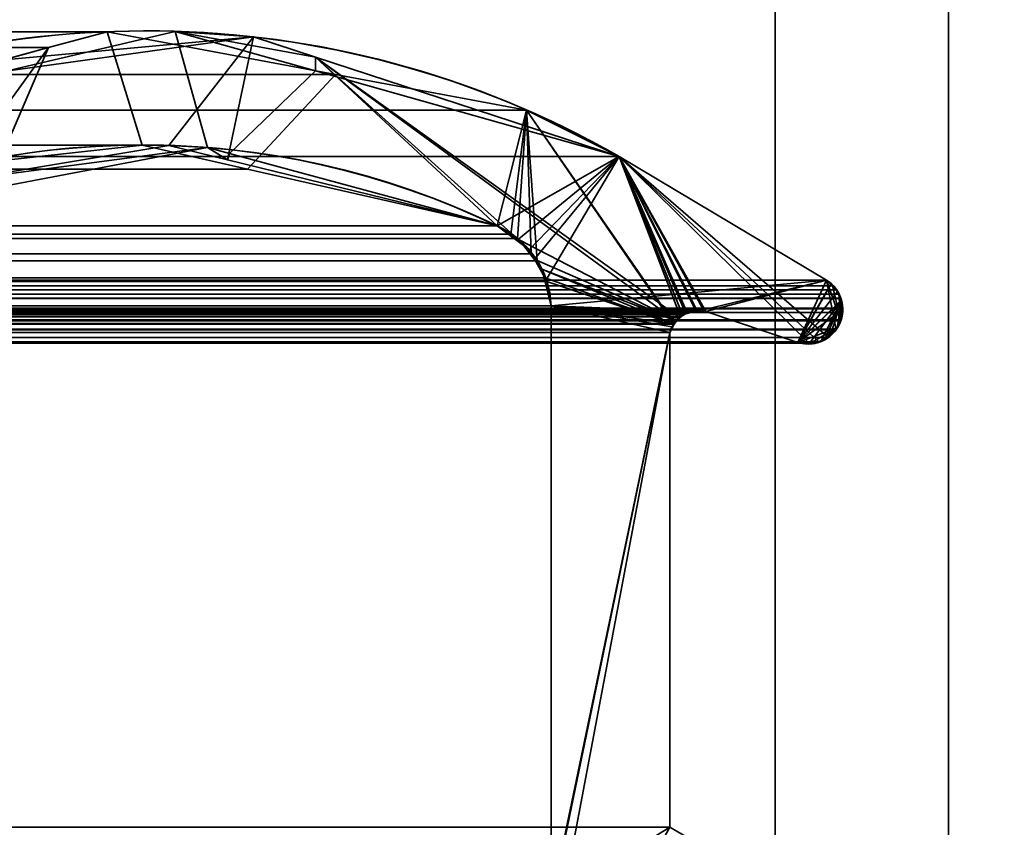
# Model space of a CAD drawing. Header units: millimetres. Extents: x -603 to 3703, y -115 to 193.
# Tile 413 of 656: x 1968.46 to 1976.98, y 7.35 to 14.34. Entities that reach past the tile are written whole.
import ezdxf

# ---------------------------------------------------------------- set-up
doc = ezdxf.new("R2010")
doc.units = ezdxf.units.MM
doc.layers.add('152', color=7, linetype='Continuous', true_color=0xffffff)

# ---------------------------------------------------------------- blocks, each defined once
blk = doc.blocks.new('UG_SURFACE_002')
at = {"layer": '152', "color": 252, "linetype": 'Continuous', "lineweight": 35}
for points in [[(2165, -18, 2212.25), (2165, 174.4, 2212.25), (835, 174.4, 2212.25), (835, -18, 2212.25)], [(985, -18, 2062.2499), (985, 174.4, 2062.2499), (2015.0001, 174.4, 2062.2499), (2015.0001, -18, 2062.2499)]]:
    blk.add_3dface(points, dxfattribs=at)
blk = doc.blocks.new('UG_SURFACE_097')
at = {"layer": '152', "color": 7, "linetype": 'Continuous', "lineweight": 35}
for points in [[(1028.805, 13.867, 2016.4449), (1971.195, 13.867, 2016.4449), (1969.2187, 14.2362, 2014.4687)], [(1030.7813, 14.2362, 2014.4687), (1028.805, 13.867, 2016.4449), (1969.2187, 14.2362, 2014.4687)], [(1969.2187, 14.2362, 2014.4687), (1968.7123, 14.0981, 2013.9623), (1031.2877, 14.0981, 2013.9623), (1030.7813, 14.2362, 2014.4687)], [(1968.7123, 14.0981, 2013.9623), (1969.2187, 14.2362, 2014.4687), (1969.5216, 13.2561, 2014.7717), (1968.2879, 13.1186, 2013.5379)], [(1970.4359, 13.048, 2015.6858), (1969.5216, 13.2561, 2014.7717), (1969.2187, 14.2362, 2014.4687), (1971.195, 13.867, 2016.4449)], [(1031.2877, 14.0981, 2013.9623), (1968.7123, 14.0981, 2013.9623), (1966.3631, 13.4575, 2011.6131), (1033.6369, 13.4575, 2011.6131)], [(1967.9768, 13.084, 2013.2267), (1966.4322, 12.5427, 2011.6823), (1966.3631, 13.4575, 2011.6131), (1968.7123, 14.0981, 2013.9623)], [(1968.2879, 13.1186, 2013.5379), (1967.9768, 13.084, 2013.2267), (1968.7123, 14.0981, 2013.9623)], [(1972.85, 13.5578, 2018.1), (1971.195, 13.867, 2016.4449), (1028.805, 13.867, 2016.4449), (1027.15, 13.5578, 2018.1)], [(1971.195, 13.867, 2016.4449), (1972.85, 13.5578, 2018.1), (1972.595, 12.5565, 2017.8449), (1970.4359, 13.048, 2015.6858)], [(1026.348, 13.1555, 2018.9021), (1973.652, 13.1555, 2018.9021), (1972.85, 13.5578, 2018.1)], [(1027.15, 13.5578, 2018.1), (1026.348, 13.1555, 2018.9021), (1972.85, 13.5578, 2018.1)], [(1972.7128, 12.484, 2017.9627), (1972.595, 12.5565, 2017.8449), (1972.85, 13.5578, 2018.1)], [(1972.85, 13.5578, 2018.1), (1972.7702, 12.4486, 2018.0202), (1972.7128, 12.484, 2017.9627)], [(1972.8895, 12.3135, 2018.1396), (1972.7702, 12.4486, 2018.0202), (1972.85, 13.5578, 2018.1)], [(1972.85, 13.5578, 2018.1), (1972.942, 12.2541, 2018.1921), (1972.8895, 12.3135, 2018.1396)], [(1973.0098, 12.1077, 2018.2598), (1972.942, 12.2541, 2018.1921), (1972.85, 13.5578, 2018.1), (1974.1204, 11.7061, 2019.3703)], [(1974.1828, 11.7701, 2019.4328), (1974.1271, 11.7128, 2019.377), (1972.85, 13.5578, 2018.1), (1973.652, 13.1555, 2018.9021)], [(1974.1271, 11.7128, 2019.377), (1974.1204, 11.7061, 2019.3703), (1972.85, 13.5578, 2018.1)], [(1969.5216, 13.2561, 2014.7717), (1029.5511, 13.1549, 2015.6989), (1030.4995, 13.2561, 2014.7505)], [(1969.5216, 13.2561, 2014.7717), (1970.4359, 13.048, 2015.6858), (1029.5511, 13.1549, 2015.6989)], [(1030.4995, 13.2561, 2014.7505), (1968.2879, 13.1186, 2013.5379), (1969.5216, 13.2561, 2014.7717)], [(1975.4446, 12.0875, 2020.6945), (1973.652, 13.1555, 2018.9021), (1026.348, 13.1555, 2018.9021), (1024.5554, 12.0875, 2020.6945)], [(1972.595, 12.5565, 2017.8449), (1028.9526, 13.0911, 2016.2973), (1029.5511, 13.1549, 2015.6989)], [(1029.5511, 13.1549, 2015.6989), (1970.4359, 13.048, 2015.6858), (1972.595, 12.5565, 2017.8449)], [(1973.652, 13.1555, 2018.9021), (1975.3782, 11.5548, 2020.6282), (1975.3457, 11.5407, 2020.5958), (1975.2913, 11.5435, 2020.5412)], [(1973.652, 13.1555, 2018.9021), (1975.461, 11.5914, 2020.7109), (1975.4601, 11.5905, 2020.71), (1975.3782, 11.5548, 2020.6282)], [(1973.652, 13.1555, 2018.9021), (1974.1986, 11.7862, 2019.4485), (1974.1828, 11.7701, 2019.4328)], [(1973.652, 13.1555, 2018.9021), (1974.3996, 11.8171, 2019.6495), (1974.3855, 11.8187, 2019.6354)], [(1975.5275, 11.6582, 2020.7775), (1975.461, 11.5914, 2020.7109), (1973.652, 13.1555, 2018.9021), (1975.4446, 12.0875, 2020.6945)], [(1973.652, 13.1555, 2018.9021), (1974.3232, 11.8261, 2019.5732), (1974.3134, 11.823, 2019.5634)], [(1975.2913, 11.5435, 2020.5412), (1975.1971, 11.5484, 2020.447), (1974.3996, 11.8171, 2019.6495), (1973.652, 13.1555, 2018.9021)], [(1974.3855, 11.8187, 2019.6354), (1974.3232, 11.8261, 2019.5732), (1973.652, 13.1555, 2018.9021)], [(1974.3134, 11.823, 2019.5634), (1974.2395, 11.7993, 2019.4895), (1974.1986, 11.7862, 2019.4485), (1973.652, 13.1555, 2018.9021)], [(1972.595, 12.5565, 2017.8449), (1027.405, 12.5565, 2017.8449), (1028.9526, 13.0911, 2016.2973)], [(1027.2902, 12.4749, 2017.9598), (1027.405, 12.5565, 2017.8449), (1972.595, 12.5565, 2017.8449)], [(1972.595, 12.5565, 2017.8449), (1972.7128, 12.484, 2017.9627), (1027.2902, 12.4749, 2017.9598)], [(1972.7702, 12.4486, 2018.0202), (1027.1101, 12.316, 2018.1398), (1027.1529, 12.3772, 2018.0972)], [(1972.7702, 12.4486, 2018.0202), (1972.8895, 12.3135, 2018.1396), (1027.1101, 12.316, 2018.1398)], [(1027.1529, 12.3772, 2018.0972), (1027.2902, 12.4749, 2017.9598), (1972.7128, 12.484, 2017.9627)], [(1972.7128, 12.484, 2017.9627), (1972.7702, 12.4486, 2018.0202), (1027.1529, 12.3772, 2018.0972)], [(1027.022, 12.19, 2018.2281), (1027.1101, 12.316, 2018.1398), (1972.8895, 12.3135, 2018.1396)], [(1972.8895, 12.3135, 2018.1396), (1972.942, 12.2541, 2018.1921), (1027.022, 12.19, 2018.2281)], [(1972.942, 12.2541, 2018.1921), (1026.9928, 12.1065, 2018.2571), (1027.022, 12.19, 2018.2281)], [(1972.942, 12.2541, 2018.1921), (1973.0098, 12.1077, 2018.2598), (1026.9928, 12.1065, 2018.2571)], [(1026.9547, 11.9977, 2018.2953), (1026.9928, 12.1065, 2018.2571), (1973.0098, 12.1077, 2018.2598)], [(1973.0098, 12.1077, 2018.2598), (1973.025, 12.0751, 2018.275), (1026.9547, 11.9977, 2018.2953)], [(1974.1204, 11.7061, 2019.3703), (1973.025, 12.0751, 2018.275), (1973.0098, 12.1077, 2018.2598)], [(1975.5521, 11.9652, 2020.802), (1024.4761, 12.0155, 2020.7739), (1024.4516, 11.9779, 2020.7984)], [(1024.5012, 12.0383, 2020.7489), (1024.4761, 12.0155, 2020.7739), (1975.5329, 12.0032, 2020.7829)], [(1024.4761, 12.0155, 2020.7739), (1975.5521, 11.9652, 2020.802), (1975.5329, 12.0032, 2020.7829)], [(1024.5554, 12.0875, 2020.6945), (1024.5012, 12.0383, 2020.7489), (1975.498, 12.0365, 2020.7479)], [(1975.5329, 12.0032, 2020.7829), (1975.498, 12.0365, 2020.7479), (1024.5012, 12.0383, 2020.7489)], [(1975.498, 12.0365, 2020.7479), (1975.4446, 12.0875, 2020.6945), (1024.5554, 12.0875, 2020.6945)], [(1973.025, 12.0751, 2018.275), (1973.0616, 11.8663, 2018.3115), (1026.9547, 11.9977, 2018.2953)], [(1974.1204, 11.7061, 2019.3703), (1974.0888, 11.6334, 2019.3388), (1973.0616, 11.8663, 2018.3115), (1973.025, 12.0751, 2018.275)], [(1975.5677, 11.736, 2020.8178), (1975.4446, 12.0875, 2020.6945), (1975.498, 12.0365, 2020.7479)], [(1975.5677, 11.736, 2020.8178), (1975.5313, 11.662, 2020.7813), (1975.5275, 11.6582, 2020.7775), (1975.4446, 12.0875, 2020.6945)], [(1975.5677, 11.736, 2020.8178), (1975.498, 12.0365, 2020.7479), (1975.5329, 12.0032, 2020.7829), (1975.5521, 11.9652, 2020.802)], [(1975.5521, 11.9652, 2020.802), (1024.4472, 11.9664, 2020.8027), (1024.4319, 11.9258, 2020.818)], [(1024.4319, 11.9258, 2020.818), (1975.569, 11.9316, 2020.8189), (1975.5521, 11.9652, 2020.802)], [(1024.4319, 11.9258, 2020.818), (1975.5698, 11.9274, 2020.8199), (1975.569, 11.9316, 2020.8189)], [(1024.4516, 11.9779, 2020.7984), (1024.4472, 11.9664, 2020.8027), (1975.5521, 11.9652, 2020.802)], [(1973.0616, 11.8663, 2018.3115), (1026.9384, 11.8663, 2018.3115), (1026.9547, 11.9977, 2018.2953)], [(1975.5521, 11.9652, 2020.802), (1975.5851, 11.8384, 2020.8352), (1975.5844, 11.8085, 2020.8344)], [(1975.5521, 11.9652, 2020.802), (1975.569, 11.9316, 2020.8189), (1975.5698, 11.9274, 2020.8199)], [(1975.5698, 11.9274, 2020.8199), (1975.5852, 11.846, 2020.8352), (1975.5851, 11.8384, 2020.8352), (1975.5521, 11.9652, 2020.802)], [(1975.5844, 11.8085, 2020.8344), (1975.572, 11.7445, 2020.822), (1975.5677, 11.736, 2020.8178), (1975.5521, 11.9652, 2020.802)], [(1024.4216, 11.8984, 2020.8285), (1024.4156, 11.8382, 2020.8344), (1975.5852, 11.846, 2020.8352)], [(1024.4156, 11.8382, 2020.8344), (1975.5851, 11.8384, 2020.8352), (1975.5852, 11.846, 2020.8352)], [(1024.4319, 11.9258, 2020.818), (1024.4216, 11.8984, 2020.8285), (1975.5852, 11.846, 2020.8352)], [(1975.5852, 11.846, 2020.8352), (1975.5698, 11.9274, 2020.8199), (1024.4319, 11.9258, 2020.818)], [(1026.9384, 6.7187, 2018.3115), (1026.9384, 11.8663, 2018.3115), (1973.0616, 11.8663, 2018.3115), (1973.0616, 6.7187, 2018.3115)], [(1973.0616, 6.7187, 2018.3115), (1973.0616, 11.8663, 2018.3115), (1974.0888, 11.6334, 2019.3388)], [(1975.5844, 11.8085, 2020.8344), (1024.4156, 11.8382, 2020.8344), (1024.4145, 11.8282, 2020.8354)], [(1024.4145, 11.8282, 2020.8354), (1024.428, 11.7445, 2020.822), (1975.572, 11.7445, 2020.822)], [(1975.572, 11.7445, 2020.822), (1975.5844, 11.8085, 2020.8344), (1024.4145, 11.8282, 2020.8354)], [(1975.5844, 11.8085, 2020.8344), (1975.5851, 11.8384, 2020.8352), (1024.4156, 11.8382, 2020.8344)], [(1974.3996, 11.8171, 2019.6495), (1975.1971, 11.5484, 2020.447), (1024.8029, 11.5484, 2020.447), (1025.6004, 11.8171, 2019.6495)], [(1974.3996, 11.8171, 2019.6495), (1025.6004, 11.8171, 2019.6495), (1025.6144, 11.8176, 2019.6357)], [(1974.3232, 11.8261, 2019.5732), (1025.6144, 11.8176, 2019.6357), (1025.6871, 11.8201, 2019.563)], [(1974.3232, 11.8261, 2019.5732), (1974.3855, 11.8187, 2019.6354), (1025.6144, 11.8176, 2019.6357)], [(1025.6144, 11.8176, 2019.6357), (1974.3855, 11.8187, 2019.6354), (1974.3996, 11.8171, 2019.6495)], [(1025.6871, 11.8201, 2019.563), (1974.3134, 11.823, 2019.5634), (1974.3232, 11.8261, 2019.5732)], [(1974.3134, 11.823, 2019.5634), (1025.6871, 11.8201, 2019.563), (1025.7167, 11.8212, 2019.5334)], [(1025.7167, 11.8212, 2019.5334), (1974.2395, 11.7993, 2019.4895), (1974.3134, 11.823, 2019.5634)], [(1025.7167, 11.8212, 2019.5334), (1025.7601, 11.8001, 2019.49), (1974.2395, 11.7993, 2019.4895)], [(1974.1986, 11.7862, 2019.4485), (1025.7601, 11.8001, 2019.49), (1025.8185, 11.7716, 2019.4316)], [(1974.1986, 11.7862, 2019.4485), (1974.2395, 11.7993, 2019.4895), (1025.7601, 11.8001, 2019.49)], [(1025.8185, 11.7716, 2019.4316), (1974.1828, 11.7701, 2019.4328), (1974.1986, 11.7862, 2019.4485)], [(1974.1828, 11.7701, 2019.4328), (1025.8185, 11.7716, 2019.4316), (1025.8265, 11.7677, 2019.4235)], [(1025.8265, 11.7677, 2019.4235), (1974.1271, 11.7128, 2019.377), (1974.1828, 11.7701, 2019.4328)], [(1025.8265, 11.7677, 2019.4235), (1025.8732, 11.7134, 2019.3768), (1974.1271, 11.7128, 2019.377)], [(1024.4323, 11.736, 2020.8178), (1975.5677, 11.736, 2020.8178), (1975.572, 11.7445, 2020.822), (1024.428, 11.7445, 2020.822)], [(1975.5313, 11.662, 2020.7813), (1024.4323, 11.736, 2020.8178), (1024.4687, 11.662, 2020.7813)], [(1975.5313, 11.662, 2020.7813), (1975.5677, 11.736, 2020.8178), (1024.4323, 11.736, 2020.8178)], [(1974.1204, 11.7061, 2019.3703), (1025.8732, 11.7134, 2019.3768), (1025.88, 11.7055, 2019.3701)], [(1974.1204, 11.7061, 2019.3703), (1974.1271, 11.7128, 2019.377), (1025.8732, 11.7134, 2019.3768)], [(1025.88, 11.7055, 2019.3701), (1974.0888, 11.6334, 2019.3388), (1974.1204, 11.7061, 2019.3703)], [(1025.88, 11.7055, 2019.3701), (1025.9112, 11.6334, 2019.3388), (1974.0888, 11.6334, 2019.3388)], [(1975.5275, 11.6582, 2020.7775), (1024.4725, 11.6582, 2020.7775), (1024.539, 11.5917, 2020.7109)], [(1024.539, 11.5917, 2020.7109), (1975.461, 11.5914, 2020.7109), (1975.5275, 11.6582, 2020.7775)], [(1975.4601, 11.5905, 2020.71), (1024.539, 11.5917, 2020.7109), (1024.5411, 11.5896, 2020.7088)], [(1975.4601, 11.5905, 2020.71), (1975.461, 11.5914, 2020.7109), (1024.539, 11.5917, 2020.7109)], [(1975.4601, 11.5905, 2020.71), (1024.5411, 11.5896, 2020.7088), (1024.622, 11.5553, 2020.628)], [(1024.622, 11.5553, 2020.628), (1975.3782, 11.5548, 2020.6282), (1975.4601, 11.5905, 2020.71)], [(1974.0888, 7.3541, 2019.3388), (1974.0888, 11.6334, 2019.3388), (1025.9112, 11.6334, 2019.3388), (1025.9112, 7.3541, 2019.3388)], [(1974.0888, 11.6334, 2019.3388), (1972.8975, 5.3323, 2018.1475), (1973.0564, 6.6534, 2018.3065)], [(1972.9419, 5.297, 2018.1918), (1972.8975, 5.3323, 2018.1475), (1974.0888, 11.6334, 2019.3388), (1974.0888, 7.3541, 2019.3388)], [(1973.0564, 6.6534, 2018.3065), (1973.0616, 6.7187, 2018.3115), (1974.0888, 11.6334, 2019.3388)], [(1975.3782, 11.5548, 2020.6282), (1024.622, 11.5553, 2020.628), (1024.658, 11.54, 2020.592)], [(1975.3457, 11.5407, 2020.5958), (1975.3782, 11.5548, 2020.6282), (1024.658, 11.54, 2020.592)], [(1975.3457, 11.5407, 2020.5958), (1024.658, 11.54, 2020.592), (1024.7089, 11.5412, 2020.5412)], [(1024.7089, 11.5412, 2020.5412), (1975.2913, 11.5435, 2020.5412), (1975.3457, 11.5407, 2020.5958)], [(1975.2913, 11.5435, 2020.5412), (1024.7089, 11.5412, 2020.5412), (1024.7829, 11.5429, 2020.467)], [(1024.7829, 11.5429, 2020.467), (1975.1971, 11.5484, 2020.447), (1975.2913, 11.5435, 2020.5412)], [(1024.7829, 11.5429, 2020.467), (1024.8029, 11.5484, 2020.447), (1975.1971, 11.5484, 2020.447)]]:
    blk.add_3dface(points, dxfattribs=at)
blk = doc.blocks.new('UG_SURFACE_098')
at = {"layer": '152', "color": 7, "linetype": 'Continuous', "lineweight": 35}
for points in [[(1967.9314, 12.8262, 2013.1814), (1970.088, 13.2339, 2015.3379), (1969.808, 14.2393, 2015.058), (1968.343, 13.8955, 2013.593)], [(1968.343, 13.8955, 2013.593), (1969.808, 14.2393, 2015.058), (1970.4852, 14.1908, -7.75)], [(1969.808, 14.2393, 2015.058), (1971.0218, 14.0154, -7.75), (1970.4852, 14.1908, -7.75)], [(1969.808, 14.2393, 2015.058), (1971.022, 13.897, 2016.2721), (1971.0218, 14.0154, -7.75)], [(1971.022, 13.897, 2016.2721), (1969.808, 14.2393, 2015.058), (1970.088, 13.2339, 2015.3379), (1970.2783, 13.1825, 2015.5282)], [(1968.3276, 13.9927, -7.75), (1970.4852, 14.1908, -7.75), (1969.7534, 13.2525, -7.75), (1967.9286, 12.9478, -7.75)], [(1970.4852, 14.1908, -7.75), (1968.3276, 13.9927, -7.75), (1968.343, 13.8955, 2013.593)], [(1970.2613, 13.1281, -7.75), (1969.7534, 13.2525, -7.75), (1970.4852, 14.1908, -7.75)], [(1970.4852, 14.1908, -7.75), (1971.0218, 14.0154, -7.75), (1972.595, 12.5565, -7.75), (1970.2613, 13.1281, -7.75)], [(1973.652, 13.1555, -7.75), (1971.0218, 14.0154, -7.75), (1971.022, 13.897, 2016.2721)], [(1971.0218, 14.0154, -7.75), (1974.1424, 11.7364, -7.75), (1972.7862, 12.4353, -7.75), (1972.7708, 12.4451, -7.75)], [(1972.7708, 12.4451, -7.75), (1972.595, 12.5565, -7.75), (1971.0218, 14.0154, -7.75)], [(1971.0218, 14.0154, -7.75), (1973.652, 13.1555, -7.75), (1974.2234, 11.8004, -7.75), (1974.1743, 11.7616, -7.75)], [(1974.1743, 11.7616, -7.75), (1974.1424, 11.7364, -7.75), (1971.0218, 14.0154, -7.75)], [(1970.2783, 13.1825, 2015.5282), (1972.595, 12.5565, 2017.8449), (1973.652, 13.1555, 2018.9021), (1971.022, 13.897, 2016.2721)], [(1971.022, 13.897, 2016.2721), (1973.652, 13.1555, 2018.9021), (1973.652, 13.1555, -7.75)], [(1970.088, 13.2339, 2015.3379), (1967.9286, 12.9478, -7.75), (1969.7534, 13.2525, -7.75)], [(1970.088, 13.2339, 2015.3379), (1967.9314, 12.8262, 2013.1814), (1967.9286, 12.9478, -7.75)], [(1970.088, 13.2339, 2015.3379), (1969.7534, 13.2525, -7.75), (1970.2613, 13.1281, -7.75)], [(1970.2613, 13.1281, -7.75), (1970.2783, 13.1825, 2015.5282), (1970.088, 13.2339, 2015.3379)], [(1970.2783, 13.1825, 2015.5282), (1970.2613, 13.1281, -7.75), (1972.595, 12.5565, -7.75)], [(1972.595, 12.5565, -7.75), (1972.595, 12.5565, 2017.8449), (1970.2783, 13.1825, 2015.5282)], [(1973.652, 13.1555, 2018.9021), (1972.595, 12.5565, 2017.8449), (1972.7653, 12.429, 2018.0154)], [(1972.7653, 12.429, 2018.0154), (1972.8725, 12.3488, 2018.1224), (1973.652, 13.1555, 2018.9021)], [(1973.652, 13.1555, 2018.9021), (1972.8725, 12.3488, 2018.1224), (1972.9184, 12.2684, 2018.1684)], [(1972.9184, 12.2684, 2018.1684), (1973.0196, 12.0912, 2018.2695), (1973.652, 13.1555, 2018.9021)], [(1975.4446, 12.0875, 2020.6945), (1973.652, 13.1555, 2018.9021), (1973.0196, 12.0912, 2018.2695), (1973.0206, 12.0858, 2018.2705)], [(1975.4446, 12.0875, -7.75), (1973.652, 13.1555, -7.75), (1973.652, 13.1555, 2018.9021), (1975.4446, 12.0875, 2020.6945)], [(1975.1971, 11.5484, -7.75), (1974.3996, 11.8171, -7.75), (1973.652, 13.1555, -7.75), (1975.4446, 12.0875, -7.75)], [(1973.652, 13.1555, -7.75), (1974.323, 11.8261, -7.75), (1974.3189, 11.825, -7.75), (1974.2399, 11.8047, -7.75)], [(1974.3996, 11.8171, -7.75), (1974.323, 11.8261, -7.75), (1973.652, 13.1555, -7.75)], [(1974.2399, 11.8047, -7.75), (1974.2234, 11.8004, -7.75), (1973.652, 13.1555, -7.75)], [(1972.7708, 12.4451, -7.75), (1972.7653, 12.429, 2018.0154), (1972.595, 12.5565, 2017.8449)], [(1972.595, 12.5565, 2017.8449), (1972.595, 12.5565, -7.75), (1972.7708, 12.4451, -7.75)], [(1972.7653, 12.429, 2018.0154), (1972.7708, 12.4451, -7.75), (1972.7862, 12.4353, -7.75)], [(1972.7862, 12.4353, -7.75), (1972.8725, 12.3488, 2018.1224), (1972.7653, 12.429, 2018.0154)], [(1972.9149, 12.2688, -7.75), (1972.7862, 12.4353, -7.75), (1974.1424, 11.7364, -7.75)], [(1972.7862, 12.4353, -7.75), (1972.9184, 12.2684, 2018.1684), (1972.8725, 12.3488, 2018.1224)], [(1972.7862, 12.4353, -7.75), (1972.9149, 12.2688, -7.75), (1972.9184, 12.2684, 2018.1684)], [(1974.1424, 11.7364, -7.75), (1972.982, 12.1819, -7.75), (1972.9149, 12.2688, -7.75)], [(1972.9184, 12.2684, 2018.1684), (1972.9149, 12.2688, -7.75), (1972.982, 12.1819, -7.75)], [(1972.982, 12.1819, -7.75), (1973.0196, 12.0912, 2018.2695), (1972.9184, 12.2684, 2018.1684)], [(1972.982, 12.1819, -7.75), (1974.1424, 11.7364, -7.75), (1974.1265, 11.7059, -7.75)], [(1973.0071, 12.0825, -7.75), (1972.982, 12.1819, -7.75), (1974.1265, 11.7059, -7.75)], [(1973.0196, 12.0912, 2018.2695), (1972.982, 12.1819, -7.75), (1973.0071, 12.0825, -7.75)], [(1973.0071, 12.0825, -7.75), (1973.0206, 12.0858, 2018.2705), (1973.0196, 12.0912, 2018.2695)], [(1973.0206, 12.0858, 2018.2705), (1973.0071, 12.0825, -7.75), (1973.0616, 11.8663, -7.75)], [(1974.1265, 11.7059, -7.75), (1974.0888, 11.6334, -7.75), (1973.0616, 11.8663, -7.75), (1973.0071, 12.0825, -7.75)], [(1973.0206, 12.0858, 2018.2705), (1973.0616, 11.8663, 2018.3115), (1975.4446, 12.0875, 2020.6945)], [(1973.0616, 11.8663, -7.75), (1973.0616, 11.8663, 2018.3115), (1973.0206, 12.0858, 2018.2705)], [(1975.4446, 12.0875, 2020.6945), (1973.0616, 11.8663, 2018.3115), (1974.26, 11.8152, 2019.51), (1974.3187, 11.816, 2019.5687)], [(1974.3187, 11.816, 2019.5687), (1974.3996, 11.8171, 2019.6495), (1975.4446, 12.0875, 2020.6945)], [(1975.4832, 12.0506, 2020.7331), (1975.4446, 12.0875, 2020.6945), (1974.3996, 11.8171, 2019.6495), (1975.1971, 11.5484, 2020.447)], [(1975.4446, 12.0875, -7.75), (1975.4694, 12.0703, -7.75), (1975.4834, 12.0542, -7.75), (1975.1971, 11.5484, -7.75)], [(1975.1971, 11.5484, -7.75), (1975.4834, 12.0542, -7.75), (1975.5406, 11.9884, -7.75)], [(1975.1971, 11.5484, 2020.447), (1975.5399, 11.9877, 2020.7899), (1975.5327, 12.0036, 2020.7827), (1975.4832, 12.0506, 2020.7331)], [(1975.4694, 12.0703, -7.75), (1975.4446, 12.0875, -7.75), (1975.4446, 12.0875, 2020.6945)], [(1975.4446, 12.0875, 2020.6945), (1975.4832, 12.0506, 2020.7331), (1975.4694, 12.0703, -7.75)], [(1975.4832, 12.0506, 2020.7331), (1975.4834, 12.0542, -7.75), (1975.4694, 12.0703, -7.75)], [(1975.5406, 11.9884, -7.75), (1975.4834, 12.0542, -7.75), (1975.4832, 12.0506, 2020.7331)], [(1975.4832, 12.0506, 2020.7331), (1975.5327, 12.0036, 2020.7827), (1975.5406, 11.9884, -7.75)], [(1975.5406, 11.9884, -7.75), (1975.5459, 11.9825, -7.75), (1975.5697, 11.9096, -7.75), (1975.1971, 11.5484, -7.75)], [(1975.5749, 11.9111, 2020.8249), (1975.5399, 11.9877, 2020.7899), (1975.1971, 11.5484, 2020.447)], [(1975.5327, 12.0036, 2020.7827), (1975.5399, 11.9877, 2020.7899), (1975.5406, 11.9884, -7.75)], [(1975.5459, 11.9825, -7.75), (1975.5406, 11.9884, -7.75), (1975.5399, 11.9877, 2020.7899)], [(1975.5697, 11.9096, -7.75), (1975.5459, 11.9825, -7.75), (1975.5399, 11.9877, 2020.7899)], [(1975.5399, 11.9877, 2020.7899), (1975.5749, 11.9111, 2020.8249), (1975.5697, 11.9096, -7.75)], [(1974.0888, 11.6334, -7.75), (1974.0888, 7.3541, -7.75), (1973.0616, 6.7187, -7.75), (1973.0616, 11.8663, -7.75)], [(1973.0616, 11.8663, 2018.3115), (1974.1634, 11.7586, 2019.4135), (1974.1718, 11.7635, 2019.4218)], [(1973.0616, 11.8663, 2018.3115), (1974.107, 11.6819, 2019.357), (1974.1241, 11.705, 2019.3741)], [(1974.1718, 11.7635, 2019.4218), (1974.2404, 11.8037, 2019.4905), (1973.0616, 11.8663, 2018.3115)], [(1973.0616, 11.8663, 2018.3115), (1974.0888, 11.6334, 2019.3388), (1974.107, 11.6819, 2019.357)], [(1974.1241, 11.705, 2019.3741), (1974.1634, 11.7586, 2019.4135), (1973.0616, 11.8663, 2018.3115)], [(1974.0888, 7.3541, 2019.3388), (1974.0888, 11.6334, 2019.3388), (1973.0616, 11.8663, 2018.3115), (1973.0616, 6.7187, 2018.3115)], [(1974.2404, 11.8037, 2019.4905), (1974.26, 11.8152, 2019.51), (1973.0616, 11.8663, 2018.3115)], [(1973.0616, 6.7187, 2018.3115), (1973.0616, 11.8663, 2018.3115), (1973.0616, 11.8663, -7.75), (1973.0616, 6.7187, -7.75)], [(1975.5749, 11.9111, 2020.8249), (1975.1971, 11.5484, 2020.447), (1975.2479, 11.5372, 2020.4978), (1975.2995, 11.5442, 2020.5495)], [(1975.5697, 11.9096, -7.75), (1975.5836, 11.8677, -7.75), (1975.5801, 11.8308, -7.75), (1975.1971, 11.5484, -7.75)], [(1975.5749, 11.9111, 2020.8249), (1975.2995, 11.5442, 2020.5495), (1975.3969, 11.5573, 2020.6468)], [(1975.5749, 11.9111, 2020.8249), (1975.3969, 11.5573, 2020.6468), (1975.4018, 11.558, 2020.6518), (1975.4325, 11.573, 2020.6826)], [(1975.4325, 11.573, 2020.6826), (1975.4784, 11.6138, 2020.7283), (1975.5749, 11.9111, 2020.8249)], [(1975.5749, 11.9111, 2020.8249), (1975.4784, 11.6138, 2020.7283), (1975.5287, 11.6585, 2020.7787), (1975.5365, 11.6737, 2020.7865)], [(1975.5847, 11.8302, 2020.8347), (1975.5758, 11.9091, 2020.8259), (1975.5749, 11.9111, 2020.8249), (1975.5365, 11.6737, 2020.7865)], [(1975.5836, 11.8677, -7.75), (1975.5697, 11.9096, -7.75), (1975.5749, 11.9111, 2020.8249)], [(1975.5801, 11.8308, -7.75), (1975.5836, 11.8677, -7.75), (1975.5749, 11.9111, 2020.8249)], [(1975.5749, 11.9111, 2020.8249), (1975.5758, 11.9091, 2020.8259), (1975.5801, 11.8308, -7.75)], [(1975.5758, 11.9091, 2020.8259), (1975.5847, 11.8302, 2020.8347), (1975.5801, 11.8308, -7.75)], [(1974.1634, 11.7586, 2019.4135), (1974.1241, 11.705, 2019.3741), (1974.1265, 11.7059, -7.75)], [(1974.1634, 11.7586, 2019.4135), (1974.1265, 11.7059, -7.75), (1974.1424, 11.7364, -7.75)], [(1974.1634, 11.7586, 2019.4135), (1974.1424, 11.7364, -7.75), (1974.1743, 11.7616, -7.75)], [(1974.1743, 11.7616, -7.75), (1974.1718, 11.7635, 2019.4218), (1974.1634, 11.7586, 2019.4135)], [(1974.2234, 11.8004, -7.75), (1974.2404, 11.8037, 2019.4905), (1974.1718, 11.7635, 2019.4218)], [(1974.1718, 11.7635, 2019.4218), (1974.1743, 11.7616, -7.75), (1974.2234, 11.8004, -7.75)], [(1974.2234, 11.8004, -7.75), (1974.2399, 11.8047, -7.75), (1974.2404, 11.8037, 2019.4905)], [(1974.26, 11.8152, 2019.51), (1974.2399, 11.8047, -7.75), (1974.3189, 11.825, -7.75)], [(1974.26, 11.8152, 2019.51), (1974.2404, 11.8037, 2019.4905), (1974.2399, 11.8047, -7.75)], [(1974.3189, 11.825, -7.75), (1974.3187, 11.816, 2019.5687), (1974.26, 11.8152, 2019.51)], [(1974.3187, 11.816, 2019.5687), (1974.3189, 11.825, -7.75), (1974.323, 11.8261, -7.75)], [(1974.3187, 11.816, 2019.5687), (1974.323, 11.8261, -7.75), (1974.3996, 11.8171, -7.75)], [(1974.3996, 11.8171, -7.75), (1974.3996, 11.8171, 2019.6495), (1974.3187, 11.816, 2019.5687)], [(1974.3996, 11.8171, -7.75), (1975.1971, 11.5484, -7.75), (1975.1971, 11.5484, 2020.447), (1974.3996, 11.8171, 2019.6495)], [(1975.1971, 11.5484, -7.75), (1975.5801, 11.8308, -7.75), (1975.572, 11.7445, -7.75), (1975.5343, 11.6741, -7.75)], [(1975.5365, 11.6737, 2020.7865), (1975.572, 11.7445, 2020.822), (1975.5853, 11.8249, 2020.8354), (1975.5847, 11.8302, 2020.8347)], [(1975.5801, 11.8308, -7.75), (1975.5853, 11.8249, 2020.8354), (1975.572, 11.7445, 2020.822)], [(1975.572, 11.7445, 2020.822), (1975.572, 11.7445, -7.75), (1975.5801, 11.8308, -7.75)], [(1975.5801, 11.8308, -7.75), (1975.5847, 11.8302, 2020.8347), (1975.5853, 11.8249, 2020.8354)], [(1974.107, 11.6819, 2019.357), (1974.0888, 11.6334, -7.75), (1974.1265, 11.7059, -7.75)], [(1974.107, 11.6819, 2019.357), (1974.0888, 11.6334, 2019.3388), (1974.0888, 11.6334, -7.75)], [(1974.1265, 11.7059, -7.75), (1974.1241, 11.705, 2019.3741), (1974.107, 11.6819, 2019.357)], [(1975.3004, 11.5385, -7.75), (1975.1971, 11.5484, -7.75), (1975.5343, 11.6741, -7.75)], [(1975.3958, 11.56, -7.75), (1975.3201, 11.5367, -7.75), (1975.3004, 11.5385, -7.75), (1975.5343, 11.6741, -7.75)], [(1975.4775, 11.612, -7.75), (1975.425, 11.5689, -7.75), (1975.3958, 11.56, -7.75), (1975.5343, 11.6741, -7.75)], [(1975.5343, 11.6741, -7.75), (1975.5197, 11.6466, -7.75), (1975.4775, 11.612, -7.75)], [(1975.5287, 11.6585, 2020.7787), (1975.5197, 11.6466, -7.75), (1975.5343, 11.6741, -7.75)], [(1975.5343, 11.6741, -7.75), (1975.5365, 11.6737, 2020.7865), (1975.5287, 11.6585, 2020.7787)], [(1975.5365, 11.6737, 2020.7865), (1975.5343, 11.6741, -7.75), (1975.572, 11.7445, -7.75)], [(1975.572, 11.7445, -7.75), (1975.572, 11.7445, 2020.822), (1975.5365, 11.6737, 2020.7865)], [(1974.0888, 7.3541, -7.75), (1974.0888, 11.6334, -7.75), (1974.0888, 11.6334, 2019.3388), (1974.0888, 7.3541, 2019.3388)], [(1975.4325, 11.573, 2020.6826), (1975.425, 11.5689, -7.75), (1975.4775, 11.612, -7.75)], [(1975.4775, 11.612, -7.75), (1975.4784, 11.6138, 2020.7283), (1975.4325, 11.573, 2020.6826)], [(1975.4784, 11.6138, 2020.7283), (1975.4775, 11.612, -7.75), (1975.5197, 11.6466, -7.75)], [(1975.5197, 11.6466, -7.75), (1975.5287, 11.6585, 2020.7787), (1975.4784, 11.6138, 2020.7283)], [(1975.2479, 11.5372, 2020.4978), (1975.1971, 11.5484, -7.75), (1975.3004, 11.5385, -7.75)], [(1975.2479, 11.5372, 2020.4978), (1975.1971, 11.5484, 2020.447), (1975.1971, 11.5484, -7.75)], [(1975.3004, 11.5385, -7.75), (1975.2995, 11.5442, 2020.5495), (1975.2479, 11.5372, 2020.4978)], [(1975.3958, 11.56, -7.75), (1975.3969, 11.5573, 2020.6468), (1975.2995, 11.5442, 2020.5495)], [(1975.2995, 11.5442, 2020.5495), (1975.3201, 11.5367, -7.75), (1975.3958, 11.56, -7.75)], [(1975.2995, 11.5442, 2020.5495), (1975.3004, 11.5385, -7.75), (1975.3201, 11.5367, -7.75)], [(1975.3969, 11.5573, 2020.6468), (1975.3958, 11.56, -7.75), (1975.425, 11.5689, -7.75)], [(1975.425, 11.5689, -7.75), (1975.4018, 11.558, 2020.6518), (1975.3969, 11.5573, 2020.6468)], [(1975.425, 11.5689, -7.75), (1975.4325, 11.573, 2020.6826), (1975.4018, 11.558, 2020.6518)]]:
    blk.add_3dface(points, dxfattribs=at)
blk = doc.blocks.new('UG_SURFACE_101')
at = {"layer": '152', "color": 252, "linetype": 'Continuous', "lineweight": 35}
for points in [[(1023.5, -29.92, 2021.75), (1976.5, -29.92, 2021.75), (1976.5, 14.42, 2021.75), (1023.5, 14.42, 2021.75)], [(1025, -29.92, 2020.2501), (1025, 14.42, 2020.2501), (1975, 14.42, 2020.2501), (1975, -29.92, 2020.2501)], [(1976.5, 14.42, 2021.75), (1976.5, -29.92, 2021.75), (1975, -29.92, 2020.2501), (1975, 14.42, 2020.2501)]]:
    blk.add_3dface(points, dxfattribs=at)
blk = doc.blocks.new('UG_SURFACE_102')
at = {"layer": '152', "color": 252, "linetype": 'Continuous', "lineweight": 35}
for points in [[(1975, -29.92, 2020.2501), (1975, 14.42, 2020.2501), (1975, 14.42, -7.75), (1975, -29.92, -7.75)], [(1975, -29.92, -7.75), (1975, 14.42, -7.75), (1976.5, 14.42, -7.75), (1976.5, -29.92, -7.75)], [(1975, 14.42, 2020.2501), (1975, -29.92, 2020.2501), (1976.5, -29.92, 2021.75), (1976.5, 14.42, 2021.75)], [(1976.5, -29.92, 2021.75), (1976.5, -29.92, -7.75), (1976.5, 14.42, -7.75), (1976.5, 14.42, 2021.75)]]:
    blk.add_3dface(points, dxfattribs=at)

msp = doc.modelspace()

# ---------------------------------------------------------------- linework, layer by layer
at = {"layer": '152', "color": 252, "linetype": 'Continuous', "lineweight": 35, "true_color": 0x939598}
for p, q in [((1975, -29.92, 2020.25), (1975, 14.42, 2020.25)), ((1975, -29.92, 2020.25), (1975, 14.42, 2020.25)), ((1975, -29.92, -7.75), (1975, 14.42, -7.75)), ((1976.5, -29.92, 2021.75), (1976.5, 14.42, 2021.75)), ((1976.5, -29.92, -7.75), (1976.5, 14.42, -7.75)), ((1976.5, -29.92, 2021.75), (1976.5, 14.42, 2021.75)), ((1973.652, 13.1555, 2018.902), (1026.348, 13.1555, 2018.902)), ((1975.4445, 12.0875, -7.75), (1973.652, 13.1555, -7.75)), ((1975.4445, 12.0875, 2020.6945), (1973.652, 13.1555, 2018.902)), ((1975.4445, 12.0875, 2020.6945), (1973.652, 13.1555, 2018.902)), ((1973.652, 13.1555, -7.75), (1973.652, 13.1555, 2018.902)), ((1027.405, 12.5565, 2017.845), (1972.595, 12.5565, 2017.845)), ((1972.595, 12.5565, 2017.845), (1972.595, 12.5565, -7.75)), ((1975.4445, 12.0875, 2020.6945), (1024.5555, 12.0875, 2020.6945)), ((1975.4445, 12.0875, -7.75), (1975.4445, 12.0875, 2020.6945)), ((1026.9385, 11.8663, 2018.3115), (1973.0615, 11.8663, 2018.3115)), ((1973.0615, 11.8663, 2018.3115), (1973.0615, 6.7187, 2018.3115)), ((1973.0615, 6.7187, -7.75), (1973.0615, 11.8663, -7.75)), ((1973.0615, 11.8663, 2018.3115), (1973.0615, 11.8663, -7.75)), ((1973.0615, 11.8663, 2018.3115), (1973.0615, 6.7187, 2018.3115)), ((1974.3996, 11.8171, 2019.6496), (1025.6004, 11.8171, 2019.6496)), ((1974.3996, 11.8171, 2019.6496), (1975.1971, 11.5484, 2020.4471)), ((1974.3996, 11.8171, 2019.6496), (1975.1971, 11.5484, 2020.4471)), ((1974.3996, 11.8171, -7.75), (1975.1971, 11.5484, -7.75)), ((1974.3996, 11.8171, -7.75), (1974.3996, 11.8171, 2019.6496)), ((1975.572, 11.7445, 2020.822), (1024.428, 11.7445, 2020.822)), ((1975.572, 11.7445, -7.75), (1975.572, 11.7445, 2020.822)), ((1974.0888, 11.6334, 2019.3388), (1025.9112, 11.6334, 2019.3388)), ((1974.0888, 11.6334, 2019.3388), (1974.0888, 7.3541, 2019.3388)), ((1974.0888, 7.3541, 2019.3388), (1974.0888, 11.6334, 2019.3388)), ((1974.0888, 11.6334, -7.75), (1974.0888, 11.6334, 2019.3388)), ((1974.0888, 7.3541, -7.75), (1974.0888, 11.6334, -7.75)), ((1975.1971, 11.5484, 2020.4471), (1024.8029, 11.5484, 2020.4471)), ((1975.1971, 11.5484, -7.75), (1975.1971, 11.5484, 2020.4471)), ((1974.0888, 7.3541, 2019.3388), (1025.9112, 7.3541, 2019.3388)), ((1974.0888, 7.3541, 2019.3388), (1975.4353, 6.5775, 2020.6853)), ((1974.0888, 7.3541, -7.75), (1974.0888, 7.3541, 2019.3388)), ((1975.4353, 6.5775, 2020.6853), (1974.0888, 7.3541, 2019.3388))]:
    msp.add_line(p, q, dxfattribs=at)
for points in [[(1973.652, 13.1555, -7.75), (1971.1854, 14.5654, -7.75), (1968.1674, 14.6068, -7.75), (1965.663, 13.2666, -7.75)], [(1965.663, 13.2666, 2010.913), (1968.1674, 14.6068, 2013.4174), (1971.1854, 14.5654, 2016.4354), (1973.652, 13.1555, 2018.902)], [(1966.4322, 12.5427, 2011.6822), (1968.3766, 13.4889, 2013.6266), (1970.6467, 13.4942, 2015.8967), (1972.595, 12.5565, 2017.845)], [(1972.595, 12.5565, -7.75), (1970.6467, 13.4942, -7.75), (1968.3766, 13.4889, -7.75), (1966.4322, 12.5427, -7.75)], [(1973.0615, 11.8663, -7.75), (1973.0498, 12.1661, -7.75), (1972.869, 12.4337, -7.75), (1972.595, 12.5565, -7.75)], [(1972.595, 12.5565, 2017.845), (1972.869, 12.4337, 2018.119), (1973.0498, 12.1661, 2018.2998), (1973.0615, 11.8663, 2018.3115)], [(1975.4445, 12.0875, 2020.6945), (1975.5603, 12.0157, 2020.8103), (1975.6123, 11.8744, 2020.8623), (1975.572, 11.7445, 2020.822)], [(1975.572, 11.7445, -7.75), (1975.6123, 11.8744, -7.75), (1975.5603, 12.0157, -7.75), (1975.4445, 12.0875, -7.75)], [(1974.3996, 11.8171, 2019.6496), (1974.2658, 11.8542, 2019.5158), (1974.1281, 11.7757, 2019.3781), (1974.0888, 11.6334, 2019.3388)], [(1974.0888, 11.6334, -7.75), (1974.1281, 11.7757, -7.75), (1974.2658, 11.8542, -7.75), (1974.3996, 11.8171, -7.75)], [(1975.1971, 11.5484, -7.75), (1975.3546, 11.4992, -7.75), (1975.5224, 11.587, -7.75), (1975.572, 11.7445, -7.75)], [(1975.572, 11.7445, 2020.822), (1975.5224, 11.587, 2020.7724), (1975.3546, 11.4992, 2020.6046), (1975.1971, 11.5484, 2020.4471)]]:
    msp.add_open_spline(points, degree=3, dxfattribs=at)
for points, knots in [([(1965.663, 13.2666, 2010.913), (1966.948, 13.9543, 2012.198), (1968.2993, 14.26, 2013.5493), (1971.0277, 14.2249, 2016.2777), (1972.3787, 13.8833, 2017.6287), (1973.652, 13.1555, 2018.902)], [0, 0, 0, 0, 0.5, 0.5, 1, 1, 1, 1]), ([(1972.595, 12.5565, 2017.845), (1971.603, 13.034, 2016.853), (1970.5601, 13.2584, 2015.8101), (1968.4653, 13.2538, 2013.7153), (1967.423, 13.0249, 2012.673), (1966.4322, 12.5427, 2011.6822)], [0, 0, 0, 0, 0.5, 0.5, 1, 1, 1, 1]), ([(1973.0615, 11.8663, 2018.3115), (1973.0587, 11.9379, 2018.3087), (1973.0457, 12.0097, 2018.2957), (1973.0042, 12.1401, 2018.2542), (1972.9754, 12.2007, 2018.2254), (1972.8934, 12.3318, 2018.1434), (1972.8338, 12.3969, 2018.0838), (1972.715, 12.4935, 2017.965), (1972.6557, 12.5293, 2017.9057), (1972.595, 12.5565, 2017.845)], [0, 0, 0, 0, 0.21336, 0.21336, 0.424691, 0.424691, 0.733377, 0.733377, 1, 1, 1, 1]), ([(1975.4445, 12.0875, 2020.6945), (1975.4771, 12.0673, 2020.7271), (1975.5081, 12.0392, 2020.7581), (1975.5473, 11.9822, 2020.7973), (1975.5599, 11.9579, 2020.8099), (1975.5782, 11.905, 2020.8282), (1975.584, 11.8755, 2020.834), (1975.5857, 11.8335, 2020.8357), (1975.5855, 11.8209, 2020.8355), (1975.5826, 11.7866, 2020.8326), (1975.5782, 11.7648, 2020.8282), (1975.572, 11.7445, 2020.822)], [0, 0, 0, 0, 0.352085, 0.352085, 0.555499, 0.555499, 0.76144, 0.76144, 0.847046, 0.847046, 1, 1, 1, 1]), ([(1974.0888, 11.6334, 2019.3388), (1974.0925, 11.6467, 2019.3425), (1974.097, 11.6595, 2019.347), (1974.1077, 11.6838, 2019.3577), (1974.1138, 11.6953, 2019.3638), (1974.1338, 11.7277, 2019.3838), (1974.1498, 11.7464, 2019.3998), (1974.177, 11.771, 2019.427), (1974.1876, 11.7791, 2019.4376), (1974.2095, 11.7933, 2019.4595), (1974.2207, 11.7995, 2019.4707), (1974.2436, 11.8098, 2019.4936), (1974.2553, 11.814, 2019.5053), (1974.2855, 11.8224, 2019.5355), (1974.3044, 11.8253, 2019.5544), (1974.3487, 11.8271, 2019.5987), (1974.3745, 11.824, 2019.6245), (1974.3996, 11.8171, 2019.6496)], [0, 0, 0, 0, 0.083387, 0.083387, 0.166577, 0.166577, 0.335401, 0.335401, 0.434579, 0.434579, 0.533676, 0.533676, 0.632723, 0.632723, 0.788244, 0.788244, 1, 1, 1, 1]), ([(1975.572, 11.7445, 2020.822), (1975.5623, 11.7139, 2020.8123), (1975.548, 11.6858, 2020.798), (1975.521, 11.6474, 2020.771), (1975.5097, 11.6341, 2020.7597), (1975.4858, 11.6103, 2020.7358), (1975.4731, 11.5997, 2020.7231), (1975.4422, 11.5777, 2020.6922), (1975.4234, 11.5673, 2020.6734), (1975.3852, 11.5509, 2020.6352), (1975.3655, 11.5448, 2020.6155), (1975.326, 11.5367, 2020.576), (1975.3059, 11.5347, 2020.5559), (1975.2561, 11.5348, 2020.5061), (1975.2262, 11.5393, 2020.4762), (1975.1971, 11.5484, 2020.4471)], [0, 0, 0, 0, 0.167486, 0.167486, 0.269675, 0.269675, 0.371659, 0.371659, 0.511638, 0.511638, 0.651417, 0.651417, 0.791122, 0.791122, 1, 1, 1, 1])]:
    msp.add_open_spline(points, degree=3, knots=knots, dxfattribs=at)

# ---------------------------------------------------------------- block references
for name in ['UG_SURFACE_002', 'UG_SURFACE_101', 'UG_SURFACE_102', 'UG_SURFACE_097', 'UG_SURFACE_098']:
    msp.add_blockref(name, (0, 0), dxfattribs=at)

doc.saveas('drawing.dxf')
